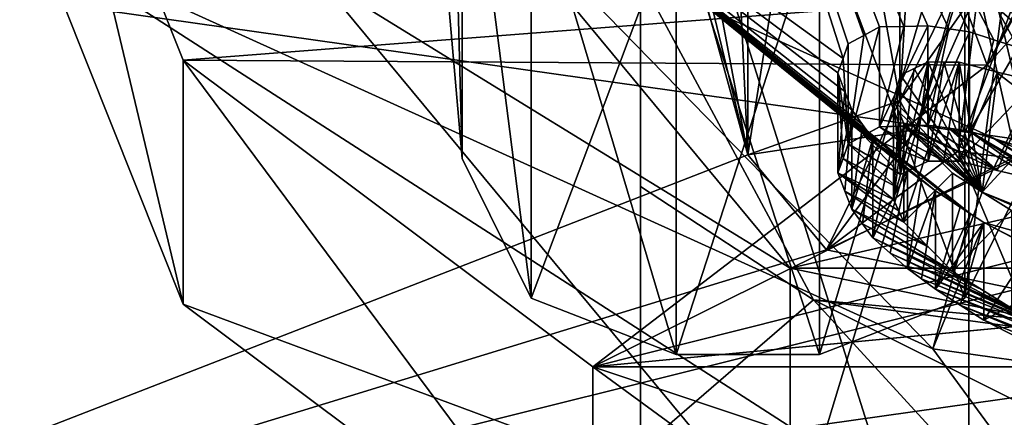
# Model space of a CAD drawing. Header units: millimetres. Extents: x -122 to 122, y -98 to 94.
# Tile 304 of 533: x 52 to 61, y -54 to -50. Entities that reach past the tile are written whole.
import ezdxf

# ---------------------------------------------------------------- set-up
doc = ezdxf.new("R2010")
doc.units = ezdxf.units.MM
doc.header["$LTSCALE"] = 26.699852
for name, color, linetype in [('1', 7, 'CONTINUOUS'), ('1748', 7, 'CONTINUOUS'), ('1751', 7, 'CONTINUOUS'), ('1786', 7, 'CONTINUOUS'), ('1787', 7, 'CONTINUOUS'), ('1800', 7, 'CONTINUOUS'), ('1801', 7, 'CONTINUOUS'), ('1824', 7, 'CONTINUOUS'), ('1825', 7, 'CONTINUOUS'), ('1937', 7, 'CONTINUOUS'), ('1938', 7, 'CONTINUOUS'), ('1939', 7, 'CONTINUOUS'), ('1940', 7, 'CONTINUOUS'), ('2', 7, 'CONTINUOUS'), ('3', 7, 'CONTINUOUS'), ('37', 7, 'CONTINUOUS'), ('43', 7, 'CONTINUOUS'), ('44', 7, 'CONTINUOUS'), ('5233', 7, 'CONTINUOUS'), ('5235', 7, 'CONTINUOUS'), ('5237', 7, 'CONTINUOUS'), ('5238', 7, 'CONTINUOUS'), ('5255', 7, 'CONTINUOUS'), ('54', 7, 'CONTINUOUS'), ('5419', 7, 'CONTINUOUS'), ('5420', 7, 'CONTINUOUS'), ('5421', 7, 'CONTINUOUS'), ('5422', 7, 'CONTINUOUS'), ('5423', 7, 'CONTINUOUS'), ('5424', 7, 'CONTINUOUS'), ('5425', 7, 'CONTINUOUS'), ('5426', 7, 'CONTINUOUS'), ('5427', 7, 'CONTINUOUS'), ('5428', 7, 'CONTINUOUS'), ('5429', 7, 'CONTINUOUS'), ('5433', 7, 'CONTINUOUS'), ('5434', 7, 'CONTINUOUS'), ('5435', 7, 'CONTINUOUS'), ('5436', 7, 'CONTINUOUS'), ('5437', 7, 'CONTINUOUS'), ('5438', 7, 'CONTINUOUS'), ('5439', 7, 'CONTINUOUS'), ('5451', 7, 'CONTINUOUS'), ('6', 7, 'CONTINUOUS')]:
    doc.layers.add(name, color=color, linetype=linetype)

msp = doc.modelspace()

# ---------------------------------------------------------------- linework, layer by layer
at = {"layer": '1', "color": 7, "linetype": 'Continuous', "true_color": 0xf5f5f5}
for points in [[(59.3935, -52.4456, -66.8384), (55, -47.1423, -57.6529), (65.5004, -51.0395, -64.403), (59.3935, -52.4456, -66.8384)], [(55, -47.1423, -57.6529), (61, -47.1423, -57.6529), (65.5004, -51.0395, -64.403), (55, -47.1423, -57.6529)], [(80.6065, -52.4456, -66.8384), (59.3935, -52.4456, -66.8384), (65.5004, -51.0395, -64.403), (80.6065, -52.4456, -66.8384)], [(70, -54.6423, -70.6432), (59.3935, -52.4456, -66.8384), (80.6065, -52.4456, -66.8384), (70, -54.6423, -70.6432)]]:
    msp.add_3dface(points, dxfattribs=at)
at = {"layer": '1748', "color": 250, "linetype": 'Continuous', "true_color": 0x323232}
for points in [[(39.3994, -35.9807, 38.3204), (54.7642, -35.9807, 38.3204), (45.5, -56.6423, 74.1073), (39.3994, -35.9807, 38.3204)], [(54.7642, -35.9807, 38.3204), (55.3921, -36.449, 39.1316), (45.5, -56.6423, 74.1073), (54.7642, -35.9807, 38.3204)], [(55.3921, -36.449, 39.1316), (56.2539, -36.8145, 39.7646), (45.5, -56.6423, 74.1073), (55.3921, -36.449, 39.1316)], [(56.2539, -36.8145, 39.7646), (58.3327, -37.1157, 40.2863), (45.5, -56.6423, 74.1073), (56.2539, -36.8145, 39.7646)], [(58.3327, -37.1157, 40.2863), (59, -42.8923, 50.2917), (45.5, -56.6423, 74.1073), (58.3327, -37.1157, 40.2863)], [(59, -42.8923, 50.2917), (59, -51.3923, 65.0141), (45.5, -56.6423, 74.1073), (59, -42.8923, 50.2917)], [(59, -51.3923, 65.0141), (59.7323, -52.2761, 66.5449), (45.5, -56.6423, 74.1073), (59, -51.3923, 65.0141)], [(59.7323, -52.2761, 66.5449), (61.5, -52.6423, 67.1791), (45.5, -56.6423, 74.1073), (59.7323, -52.2761, 66.5449)], [(61.5, -52.6423, 67.1791), (78.5, -52.6423, 67.1791), (45.5, -56.6423, 74.1073), (61.5, -52.6423, 67.1791)], [(45.5, -56.6423, 74.1073), (78.5, -52.6423, 67.1791), (94.5, -56.6423, 74.1073), (45.5, -56.6423, 74.1073)]]:
    msp.add_3dface(points, dxfattribs=at)
at = {"layer": '1751', "color": 250, "linetype": 'Continuous', "true_color": 0x323232}
for points in [[(94.5, -55.9103, 76.8394), (94.5, -48.9821, 80.8394), (45.5, -48.9821, 80.8394), (94.5, -55.9103, 76.8394)], [(45.5, -55.9103, 76.8394), (94.5, -55.9103, 76.8394), (45.5, -48.9821, 80.8394), (45.5, -55.9103, 76.8394)]]:
    msp.add_3dface(points, dxfattribs=at)
at = {"layer": '1786', "color": 250, "linetype": 'Continuous', "true_color": 0x323232}
for points in [[(61, -49.6603, 66.0141), (61.1464, -49.837, 66.3203), (60.4142, -50.885, 65.307), (61, -49.6603, 66.0141)], [(60.4142, -50.885, 65.307), (61.1464, -49.837, 66.3203), (60.5597, -51.1564, 65.7771), (60.4142, -50.885, 65.307)], [(61.1464, -49.837, 66.3203), (60.9571, -51.3552, 66.1213), (60.5597, -51.1564, 65.7771), (61.1464, -49.837, 66.3203)], [(61.1464, -49.837, 66.3203), (61.5, -49.9103, 66.4471), (60.9571, -51.3552, 66.1213), (61.1464, -49.837, 66.3203)], [(61.5, -49.9103, 66.4471), (61.5, -51.4279, 66.2473), (60.9571, -51.3552, 66.1213), (61.5, -49.9103, 66.4471)], [(59, -51.3923, 65.0141), (60.4142, -50.885, 65.307), (60.5597, -51.1564, 65.7771), (59, -51.3923, 65.0141)], [(59.7323, -52.2761, 66.5449), (59, -51.3923, 65.0141), (60.5597, -51.1564, 65.7771), (59.7323, -52.2761, 66.5449)], [(60.9571, -51.3552, 66.1213), (59.7323, -52.2761, 66.5449), (60.5597, -51.1564, 65.7771), (60.9571, -51.3552, 66.1213)], [(61.5, -51.4279, 66.2473), (59.7323, -52.2761, 66.5449), (60.9571, -51.3552, 66.1213), (61.5, -51.4279, 66.2473)], [(61.5, -52.6423, 67.1791), (59.7323, -52.2761, 66.5449), (61.5, -51.4279, 66.2473), (61.5, -52.6423, 67.1791)]]:
    msp.add_3dface(points, dxfattribs=at)
at = {"layer": '1787', "color": 250, "linetype": 'Continuous', "true_color": 0x323232}
for points in [[(61, -41.1603, 51.2917), (61, -49.6603, 66.0141), (60.4142, -50.885, 65.307), (61, -41.1603, 51.2917)], [(60.4142, -42.385, 50.5845), (61, -41.1603, 51.2917), (60.4142, -50.885, 65.307), (60.4142, -42.385, 50.5845)], [(59, -51.3923, 65.0141), (59, -42.8923, 50.2917), (60.4142, -42.385, 50.5845), (59, -51.3923, 65.0141)], [(59, -51.3923, 65.0141), (60.4142, -42.385, 50.5845), (60.4142, -50.885, 65.307), (59, -51.3923, 65.0141)]]:
    msp.add_3dface(points, dxfattribs=at)
at = {"layer": '1800', "color": 250, "linetype": 'Continuous', "true_color": 0x323232}
for points in [[(39.3994, -35.9807, -38.3204), (45.5, -56.6423, -74.1073), (54.7642, -35.9807, -38.3204), (39.3994, -35.9807, -38.3204)], [(45.5, -56.6423, -74.1073), (59, -51.3923, -65.0141), (54.7642, -35.9807, -38.3204), (45.5, -56.6423, -74.1073)], [(54.7642, -35.9807, -38.3204), (59, -51.3923, -65.0141), (55.3921, -36.449, -39.1316), (54.7642, -35.9807, -38.3204)], [(55.3921, -36.449, -39.1316), (59, -51.3923, -65.0141), (56.2539, -36.8145, -39.7646), (55.3921, -36.449, -39.1316)], [(56.2539, -36.8145, -39.7646), (59, -51.3923, -65.0141), (58.3327, -37.1157, -40.2863), (56.2539, -36.8145, -39.7646)], [(59, -51.3923, -65.0141), (59, -42.8923, -50.2917), (58.3327, -37.1157, -40.2863), (59, -51.3923, -65.0141)], [(59.7323, -52.2761, -66.5449), (59, -51.3923, -65.0141), (45.5, -56.6423, -74.1073), (59.7323, -52.2761, -66.5449)], [(61.5, -52.6423, -67.1791), (59.7323, -52.2761, -66.5449), (45.5, -56.6423, -74.1073), (61.5, -52.6423, -67.1791)], [(94.5, -56.6423, -74.1073), (61.5, -52.6423, -67.1791), (45.5, -56.6423, -74.1073), (94.5, -56.6423, -74.1073)]]:
    msp.add_3dface(points, dxfattribs=at)
at = {"layer": '1801', "color": 250, "linetype": 'Continuous', "true_color": 0x323232}
for points in [[(94.5, -48.9821, -80.8394), (94.5, -55.9103, -76.8394), (45.5, -55.9103, -76.8394), (94.5, -48.9821, -80.8394)], [(94.5, -48.9821, -80.8394), (45.5, -55.9103, -76.8394), (45.5, -48.9821, -80.8394), (94.5, -48.9821, -80.8394)]]:
    msp.add_3dface(points, dxfattribs=at)
at = {"layer": '1824', "color": 250, "linetype": 'Continuous', "true_color": 0x323232}
for points in [[(61, -49.6603, -66.0141), (60.4142, -50.885, -65.307), (60.5597, -51.1564, -65.7771), (61, -49.6603, -66.0141)], [(61.1464, -49.837, -66.3203), (61, -49.6603, -66.0141), (60.5597, -51.1564, -65.7771), (61.1464, -49.837, -66.3203)], [(61.1464, -49.837, -66.3203), (60.5597, -51.1564, -65.7771), (60.9571, -51.3552, -66.1213), (61.1464, -49.837, -66.3203)], [(61.1464, -49.837, -66.3203), (60.9571, -51.3552, -66.1213), (61.5, -51.4279, -66.2473), (61.1464, -49.837, -66.3203)], [(61.5, -49.9103, -66.4471), (61.1464, -49.837, -66.3203), (61.5, -51.4279, -66.2473), (61.5, -49.9103, -66.4471)], [(59, -51.3923, -65.0141), (59.7323, -52.2761, -66.5449), (60.4142, -50.885, -65.307), (59, -51.3923, -65.0141)], [(60.4142, -50.885, -65.307), (59.7323, -52.2761, -66.5449), (60.5597, -51.1564, -65.7771), (60.4142, -50.885, -65.307)], [(60.5597, -51.1564, -65.7771), (59.7323, -52.2761, -66.5449), (60.9571, -51.3552, -66.1213), (60.5597, -51.1564, -65.7771)], [(59.7323, -52.2761, -66.5449), (61.5, -52.6423, -67.1791), (60.9571, -51.3552, -66.1213), (59.7323, -52.2761, -66.5449)], [(60.9571, -51.3552, -66.1213), (61.5, -52.6423, -67.1791), (61.5, -51.4279, -66.2473), (60.9571, -51.3552, -66.1213)]]:
    msp.add_3dface(points, dxfattribs=at)
at = {"layer": '1825', "color": 250, "linetype": 'Continuous', "true_color": 0x323232}
for points in [[(60.4142, -42.385, -50.5845), (59, -42.8923, -50.2917), (60.4142, -50.885, -65.307), (60.4142, -42.385, -50.5845)], [(61, -49.6603, -66.0141), (60.4142, -42.385, -50.5845), (60.4142, -50.885, -65.307), (61, -49.6603, -66.0141)], [(59, -42.8923, -50.2917), (59, -51.3923, -65.0141), (60.4142, -50.885, -65.307), (59, -42.8923, -50.2917)]]:
    msp.add_3dface(points, dxfattribs=at)
at = {"layer": '1937', "color": 250, "linetype": 'Continuous', "true_color": 0x323232}
for points in [[(59.6673, -53.25), (59.6673, -49.1392, 20.5159), (58.3327, -53.25), (59.6673, -53.25)], [(58.3327, -53.25), (59.6673, -49.1392, 20.5159), (58.3327, -49.1392, 20.5159), (58.3327, -53.25)], [(59.6673, -49.1392, -20.5159), (59.6673, -53.25), (58.3327, -49.1392, -20.5159), (59.6673, -49.1392, -20.5159)], [(58.3327, -49.1392, -20.5159), (59.6673, -53.25), (58.3327, -53.25), (58.3327, -49.1392, -20.5159)]]:
    msp.add_3dface(points, dxfattribs=at)
at = {"layer": '1938', "color": 250, "linetype": 'Continuous', "true_color": 0x323232}
for points in [[(56.3403, -47.7023, -19.2081), (56.3403, -51.4243), (56.2223, -46.9621, -17.3821), (56.3403, -47.7023, -19.2081)], [(56.2223, -46.9621, -17.3821), (56.3403, -51.4243), (56.2223, -50.0757), (56.2223, -46.9621, -17.3821)], [(56.3403, -51.4243), (56.3403, -47.7023, 19.2081), (56.2223, -50.0757), (56.3403, -51.4243)]]:
    msp.add_3dface(points, dxfattribs=at)
at = {"layer": '1939', "color": 250, "linetype": 'Continuous', "true_color": 0x323232}
for points in [[(56.3403, -47.7023, 19.2081), (56.3403, -51.4243), (56.9815, -52.7246, 0.0107), (56.3403, -47.7023, 19.2081)], [(56.9815, -48.7051, 20.1914), (56.3403, -47.7023, 19.2081), (56.9815, -52.7246, 0.0107), (56.9815, -48.7051, 20.1914)], [(56.3403, -51.4243), (56.3403, -47.7023, -19.2081), (56.9815, -52.7246, 0.0107), (56.3403, -51.4243)], [(56.9815, -52.7246, 0.0107), (56.3403, -47.7023, -19.2081), (56.9815, -48.7133, -20.1716), (56.9815, -52.7246, 0.0107)], [(58.3327, -49.1392, 20.5159), (56.9815, -48.7051, 20.1914), (56.9815, -52.7246, 0.0107), (58.3327, -49.1392, 20.5159)], [(58.3327, -49.1392, -20.5159), (58.3327, -53.25), (56.9815, -48.7133, -20.1716), (58.3327, -49.1392, -20.5159)], [(58.3327, -53.25), (56.9815, -52.7246, 0.0107), (56.9815, -48.7133, -20.1716), (58.3327, -53.25)], [(58.3327, -53.25), (58.3327, -49.1392, 20.5159), (56.9815, -52.7246, 0.0107), (58.3327, -53.25)]]:
    msp.add_3dface(points, dxfattribs=at)
at = {"layer": '1940', "color": 250, "linetype": 'Continuous', "true_color": 0x323232}
for points in [[(61.6597, -47.7023, -19.2081), (61.6597, -51.4243), (61.0185, -48.7109, -20.1773), (61.6597, -47.7023, -19.2081)], [(61.6597, -51.4243), (61.6597, -47.7023, 19.2081), (61.0185, -52.7246), (61.6597, -51.4243)], [(61.6597, -47.7023, 19.2081), (61.0185, -48.7109, 20.1773), (61.0185, -52.7246), (61.6597, -47.7023, 19.2081)], [(59.6673, -49.1392, 20.5159), (59.6673, -53.25), (61.0185, -48.7109, 20.1773), (59.6673, -49.1392, 20.5159)], [(61.0185, -48.7109, 20.1773), (59.6673, -53.25), (61.0185, -52.7246), (61.0185, -48.7109, 20.1773)], [(61.0185, -52.7246), (59.6673, -49.1392, -20.5159), (61.0185, -48.7109, -20.1773), (61.0185, -52.7246)], [(61.6597, -51.4243), (61.0185, -52.7246), (61.0185, -48.7109, -20.1773), (61.6597, -51.4243)], [(59.6673, -53.25), (59.6673, -49.1392, -20.5159), (61.0185, -52.7246), (59.6673, -53.25)]]:
    msp.add_3dface(points, dxfattribs=at)
at = {"layer": '2', "color": 7, "linetype": 'Continuous', "true_color": 0xf5f5f5}
for points in [[(55, -49.7404, -56.1529), (59.3935, -55.0436, -65.3384), (61, -49.7404, -56.1529), (55, -49.7404, -56.1529)], [(61, -49.7404, -56.1529), (59.3935, -55.0436, -65.3384), (65.5004, -53.6376, -62.903), (61, -49.7404, -56.1529)], [(59.3935, -55.0436, -65.3384), (80.6065, -55.0436, -65.3384), (74.4996, -53.6376, -62.903), (59.3935, -55.0436, -65.3384)], [(65.5004, -53.6376, -62.903), (59.3935, -55.0436, -65.3384), (74.4996, -53.6376, -62.903), (65.5004, -53.6376, -62.903)]]:
    msp.add_3dface(points, dxfattribs=at)
at = {"layer": '3', "color": 7, "linetype": 'Continuous', "true_color": 0xf5f5f5}
for points in [[(55, -47.1423, -57.6529), (59.3935, -52.4456, -66.8384), (55, -49.7404, -56.1529), (55, -47.1423, -57.6529)], [(55, -49.7404, -56.1529), (59.3935, -52.4456, -66.8384), (59.3935, -55.0436, -65.3384), (55, -49.7404, -56.1529)], [(59.3935, -52.4456, -66.8384), (70, -54.6423, -70.6432), (59.3935, -55.0436, -65.3384), (59.3935, -52.4456, -66.8384)]]:
    msp.add_3dface(points, dxfattribs=at)
at = {"layer": '37', "color": 7, "linetype": 'Continuous', "true_color": 0xf5f5f5}
for points in [[(61.75, -49.7404, -56.1529), (65.875, -53.3127, -62.3404), (58, -49.7404, -56.1529), (61.75, -49.7404, -56.1529)], [(58, -49.7404, -56.1529), (65.875, -53.3127, -62.3404), (59.6088, -52.7408, -61.3497), (58, -49.7404, -56.1529)], [(59.6088, -52.7408, -61.3497), (65.875, -53.3127, -62.3404), (76, -54.9365, -65.1529), (59.6088, -52.7408, -61.3497)], [(64, -54.9365, -65.1529), (59.6088, -52.7408, -61.3497), (76, -54.9365, -65.1529), (64, -54.9365, -65.1529)]]:
    msp.add_3dface(points, dxfattribs=at)
at = {"layer": '43', "color": 7, "linetype": 'Continuous', "true_color": 0xf5f5f5}
for points in [[(64, -56.2789, -40.3779), (64, -44.5442, -47.1529), (61.058, -45.6293, -48.4877), (64, -56.2789, -40.3779)], [(61.058, -45.6293, -48.4877), (58, -47.2045, -49.617), (61.0579, -56.8924, -41.9851), (61.058, -45.6293, -48.4877)], [(64, -56.2789, -40.3779), (61.058, -45.6293, -48.4877), (61.0579, -56.8924, -41.9851), (64, -56.2789, -40.3779)], [(61.0579, -56.8924, -41.9851), (58, -47.2045, -49.617), (58, -57.0827, -43.9138), (61.0579, -56.8924, -41.9851)]]:
    msp.add_3dface(points, dxfattribs=at)
at = {"layer": '44', "color": 7, "linetype": 'Continuous', "true_color": 0xf5f5f5}
for points in [[(58, -57.0827, -43.9138), (58, -47.2045, -49.617), (58, -48.2703, -53.0558), (58, -57.0827, -43.9138)], [(58, -48.2703, -53.0558), (58, -49.7404, -56.1529), (58, -59.5278, -46.5561), (58, -48.2703, -53.0558)], [(58, -57.0827, -43.9138), (58, -48.2703, -53.0558), (58, -59.5278, -46.5561), (58, -57.0827, -43.9138)], [(58, -49.7404, -56.1529), (58, -61.475, -49.3779), (58, -59.5278, -46.5561), (58, -49.7404, -56.1529)], [(58, -61.475, -49.3779), (58, -49.7404, -56.1529), (58, -51.6871, -58.974), (58, -61.475, -49.3779)], [(58, -62.9449, -52.4746), (58, -61.475, -49.3779), (58, -51.6871, -58.974), (58, -62.9449, -52.4746)], [(58, -54.1327, -61.617), (58, -62.9449, -52.4746), (58, -51.6871, -58.974), (58, -54.1327, -61.617)]]:
    msp.add_3dface(points, dxfattribs=at)
at = {"layer": '5233', "color": 7, "linetype": 'Continuous', "true_color": 0xf5f5f5}
for points in [[(52.4, -47.1423, 57.6529), (53.7397, -50.5095, 63.485), (61, -49.9423, 62.5026), (52.4, -47.1423, 57.6529)], [(61, -49.9423, 62.5026), (53.7397, -50.5095, 63.485), (61.2277, -50.554, 63.562), (61, -49.9423, 62.5026)], [(53.7397, -50.5095, 63.485), (57.5559, -53.3652, 68.4313), (61.2277, -50.554, 63.562), (53.7397, -50.5095, 63.485)], [(61.2277, -50.554, 63.562), (57.5559, -53.3652, 68.4313), (62.0076, -51.1502, 64.5948), (61.2277, -50.554, 63.562)], [(62.0076, -51.1502, 64.5948), (57.5559, -53.3652, 68.4313), (64.4, -51.6423, 65.4471), (62.0076, -51.1502, 64.5948)], [(57.5559, -53.3652, 68.4313), (82.4441, -53.3652, 68.4313), (76.8233, -51.5284, 65.2499), (57.5559, -53.3652, 68.4313)], [(75.6, -51.6423, 65.4471), (57.5559, -53.3652, 68.4313), (76.8233, -51.5284, 65.2499), (75.6, -51.6423, 65.4471)], [(57.5559, -53.3652, 68.4313), (75.6, -51.6423, 65.4471), (64.4, -51.6423, 65.4471), (57.5559, -53.3652, 68.4313)], [(63.2638, -55.2722, 71.7343), (82.4441, -53.3652, 68.4313), (57.5559, -53.3652, 68.4313), (63.2638, -55.2722, 71.7343)]]:
    msp.add_3dface(points, dxfattribs=at)
at = {"layer": '5235', "color": 7, "linetype": 'Continuous', "true_color": 0xf5f5f5}
for points in [[(53.7397, -46.048, 50.5075), (57.5549, -43.1931, 45.5626), (59.8864, -50.4923, 50.7378), (53.7397, -46.048, 50.5075)], [(57.5549, -43.1931, 45.5626), (62.2106, -50.6782, 49.7923), (62.0959, -50.6285, 49.7831), (57.5549, -43.1931, 45.5626)], [(62.2106, -50.6782, 49.7923), (57.5549, -43.1931, 45.5626), (63.7264, -49.5245, 47.9742), (62.2106, -50.6782, 49.7923)], [(59.8864, -50.4923, 50.7378), (57.5549, -43.1931, 45.5626), (59.9344, -50.3568, 50.5442), (59.8864, -50.4923, 50.7378)], [(59.9344, -50.3568, 50.5442), (57.5549, -43.1931, 45.5626), (60.0793, -50.2789, 50.3681), (59.9344, -50.3568, 50.5442)], [(60.0793, -50.2789, 50.3681), (57.5549, -43.1931, 45.5626), (60.2244, -50.1989, 50.1927), (60.0793, -50.2789, 50.3681)], [(60.2244, -50.1989, 50.1927), (57.5549, -43.1931, 45.5626), (60.4506, -50.1944, 50.0655), (60.2244, -50.1989, 50.1927)], [(60.4506, -50.1944, 50.0655), (57.5549, -43.1931, 45.5626), (60.6761, -50.1878, 49.9399), (60.4506, -50.1944, 50.0655)], [(60.6761, -50.1878, 49.9399), (57.5549, -43.1931, 45.5626), (60.8693, -50.2171, 49.8757), (60.6761, -50.1878, 49.9399)], [(60.8693, -50.2171, 49.8757), (57.5549, -43.1931, 45.5626), (61.0635, -50.2452, 49.8119), (60.8693, -50.2171, 49.8757)], [(61.0635, -50.2452, 49.8119), (57.5549, -43.1931, 45.5626), (61.2891, -50.319, 49.7883), (61.0635, -50.2452, 49.8119)], [(61.2891, -50.319, 49.7883), (57.5549, -43.1931, 45.5626), (61.5156, -50.3911, 49.7656), (61.2891, -50.319, 49.7883)], [(61.5156, -50.3911, 49.7656), (57.5549, -43.1931, 45.5626), (61.6768, -50.4536, 49.7642), (61.5156, -50.3911, 49.7656)], [(61.6768, -50.4536, 49.7642), (57.5549, -43.1931, 45.5626), (61.8386, -50.5154, 49.7634), (61.6768, -50.4536, 49.7642)], [(61.8386, -50.5154, 49.7634), (57.5549, -43.1931, 45.5626), (62.0959, -50.6285, 49.7831), (61.8386, -50.5154, 49.7634)], [(52.4, -49.4156, 56.3404), (53.7397, -46.048, 50.5075), (60.7227, -53.198, 54.1566), (52.4, -49.4156, 56.3404)], [(53.7397, -46.048, 50.5075), (61.0718, -51.9406, 51.9778), (60.7227, -53.198, 54.1566), (53.7397, -46.048, 50.5075)], [(61.0718, -51.9406, 51.9778), (53.7397, -46.048, 50.5075), (60.9756, -51.8779, 51.9428), (61.0718, -51.9406, 51.9778)], [(60.9756, -51.8779, 51.9428), (53.7397, -46.048, 50.5075), (60.7447, -51.7256, 51.8597), (60.9756, -51.8779, 51.9428)], [(60.7447, -51.7256, 51.8597), (53.7397, -46.048, 50.5075), (60.6151, -51.6282, 51.7987), (60.7447, -51.7256, 51.8597)], [(60.6151, -51.6282, 51.7987), (53.7397, -46.048, 50.5075), (60.486, -51.5302, 51.7385), (60.6151, -51.6282, 51.7987)], [(60.486, -51.5302, 51.7385), (53.7397, -46.048, 50.5075), (60.3239, -51.3866, 51.6376), (60.486, -51.5302, 51.7385)], [(60.3239, -51.3866, 51.6376), (53.7397, -46.048, 50.5075), (60.1626, -51.2419, 51.5382), (60.3239, -51.3866, 51.6376)], [(60.1626, -51.2419, 51.5382), (53.7397, -46.048, 50.5075), (60.0653, -51.1069, 51.4167), (60.1626, -51.2419, 51.5382)], [(60.0653, -51.1069, 51.4167), (53.7397, -46.048, 50.5075), (59.9683, -50.9709, 51.2963), (60.0653, -51.1069, 51.4167)], [(59.9683, -50.9709, 51.2963), (53.7397, -46.048, 50.5075), (59.9032, -50.7993, 51.1136), (59.9683, -50.9709, 51.2963)], [(59.9032, -50.7993, 51.1136), (53.7397, -46.048, 50.5075), (59.8383, -50.6261, 50.9326), (59.9032, -50.7993, 51.1136)], [(59.8383, -50.6261, 50.9326), (53.7397, -46.048, 50.5075), (59.8864, -50.4923, 50.7378), (59.8383, -50.6261, 50.9326)], [(61.0718, -51.9406, 51.9778), (61.1972, -52.0216, 52.0239), (60.7227, -53.198, 54.1566), (61.0718, -51.9406, 51.9778)], [(61.1972, -52.0216, 52.0239), (70, -54.5035, 53.4029), (60.7227, -53.198, 54.1566), (61.1972, -52.0216, 52.0239)], [(62.0697, -52.472, 52.2192), (70, -54.5035, 53.4029), (61.1972, -52.0216, 52.0239), (62.0697, -52.472, 52.2192)], [(61.6416, -52.2549, 52.1212), (62.0697, -52.472, 52.2192), (61.1972, -52.0216, 52.0239), (61.6416, -52.2549, 52.1212)]]:
    msp.add_3dface(points, dxfattribs=at)
at = {"layer": '5237', "color": 7, "linetype": 'Continuous', "true_color": 0xf5f5f5}
for points in [[(53.7397, -50.5095, 63.485), (52.4, -47.1423, 57.6529), (53.7397, -52.7832, 62.1733), (53.7397, -50.5095, 63.485)], [(52.4, -47.1423, 57.6529), (52.4, -49.4156, 56.3404), (53.7397, -52.7832, 62.1733), (52.4, -47.1423, 57.6529)], [(57.5559, -53.3652, 68.4313), (53.7397, -50.5095, 63.485), (57.5549, -55.6381, 67.1181), (57.5559, -53.3652, 68.4313)], [(57.5549, -55.6381, 67.1181), (53.7397, -50.5095, 63.485), (53.7397, -52.7832, 62.1733), (57.5549, -55.6381, 67.1181)], [(63.2648, -57.5457, 70.4222), (57.5559, -53.3652, 68.4313), (57.5549, -55.6381, 67.1181), (63.2648, -57.5457, 70.4222)], [(63.2638, -55.2722, 71.7343), (57.5559, -53.3652, 68.4313), (63.2648, -57.5457, 70.4222), (63.2638, -55.2722, 71.7343)]]:
    msp.add_3dface(points, dxfattribs=at)
at = {"layer": '5238', "color": 7, "linetype": 'Continuous', "true_color": 0xf5f5f5}
for points in [[(52.4, -49.4156, 56.3404), (60.7227, -53.198, 54.1566), (62.9127, -56.1913, 59.3412), (52.4, -49.4156, 56.3404)], [(53.7397, -52.7832, 62.1733), (52.4, -49.4156, 56.3404), (62.9127, -56.1913, 59.3412), (53.7397, -52.7832, 62.1733)], [(60.4191, -50.6486, 50.6287), (60.548, -50.5877, 50.4837), (61.1798, -51.7372, 51.6345), (60.4191, -50.6486, 50.6287)], [(60.548, -50.5877, 50.4837), (60.677, -50.5253, 50.3394), (61.1798, -51.7372, 51.6345), (60.548, -50.5877, 50.4837)], [(60.677, -50.5253, 50.3394), (60.8223, -50.527, 50.2657), (61.1798, -51.7372, 51.6345), (60.677, -50.5253, 50.3394)], [(60.8223, -50.527, 50.2657), (60.9674, -50.5278, 50.1926), (61.1798, -51.7372, 51.6345), (60.8223, -50.527, 50.2657)], [(60.9674, -50.5278, 50.1926), (61.3222, -50.6196, 50.1269), (61.1798, -51.7372, 51.6345), (60.9674, -50.5278, 50.1926)], [(60.3872, -50.7656, 50.7919), (60.4191, -50.6486, 50.6287), (61.1798, -51.7372, 51.6345), (60.3872, -50.7656, 50.7919)], [(61.3222, -50.6196, 50.1269), (61.6777, -50.7072, 50.0637), (61.1798, -51.7372, 51.6345), (61.3222, -50.6196, 50.1269)], [(60.3552, -50.8813, 50.956), (60.3872, -50.7656, 50.7919), (61.1798, -51.7372, 51.6345), (60.3552, -50.8813, 50.956)], [(61.1798, -51.7372, 51.6345), (61.6777, -50.7072, 50.0637), (61.9958, -50.8526, 50.0944), (61.1798, -51.7372, 51.6345)], [(60.4038, -50.9897, 51.0672), (60.3552, -50.8813, 50.956), (61.1798, -51.7372, 51.6345), (60.4038, -50.9897, 51.0672)], [(61.1798, -51.7372, 51.6345), (61.9958, -50.8526, 50.0944), (63.4578, -52.6492, 51.8514), (61.1798, -51.7372, 51.6345)], [(60.4526, -51.0974, 51.179), (60.4038, -50.9897, 51.0672), (61.1798, -51.7372, 51.6345), (60.4526, -51.0974, 51.179)], [(60.6782, -51.3308, 51.3593), (60.4526, -51.0974, 51.179), (61.1798, -51.7372, 51.6345), (60.6782, -51.3308, 51.3593)], [(60.9055, -51.5615, 51.5434), (60.6782, -51.3308, 51.3593), (61.1798, -51.7372, 51.6345), (60.9055, -51.5615, 51.5434)], [(61.455, -51.9099, 51.728), (61.1798, -51.7372, 51.6345), (63.109, -52.5839, 51.9014), (61.455, -51.9099, 51.728)], [(63.109, -52.5839, 51.9014), (61.1798, -51.7372, 51.6345), (63.4578, -52.6492, 51.8514), (63.109, -52.5839, 51.9014)], [(57.5549, -55.6381, 67.1181), (53.7397, -52.7832, 62.1733), (62.9127, -56.1913, 59.3412), (57.5549, -55.6381, 67.1181)], [(60.7227, -53.198, 54.1566), (70, -54.5035, 53.4029), (62.9127, -56.1913, 59.3412), (60.7227, -53.198, 54.1566)]]:
    msp.add_3dface(points, dxfattribs=at)
at = {"layer": '5255', "color": 7, "linetype": 'Continuous', "true_color": 0xf5f5f5}
for points in [[(62, -49.0763, 63.0026), (61.2277, -50.554, 63.562), (62.1608, -49.5081, 63.7505), (62, -49.0763, 63.0026)], [(61.2277, -50.554, 63.562), (62, -49.0763, 63.0026), (61.7071, -49.6887, 62.6491), (61.2277, -50.554, 63.562)], [(61.2277, -50.554, 63.562), (62.0076, -51.1502, 64.5948), (62.1608, -49.5081, 63.7505), (61.2277, -50.554, 63.562)], [(61, -49.9423, 62.5026), (61.2277, -50.554, 63.562), (61.7071, -49.6887, 62.6491), (61, -49.9423, 62.5026)]]:
    msp.add_3dface(points, dxfattribs=at)
at = {"layer": '54', "color": 7, "linetype": 'Continuous', "true_color": 0xf5f5f5}
for points in [[(58, -49.7404, -56.1529), (59.6088, -52.7408, -61.3497), (58, -51.6871, -58.974), (58, -49.7404, -56.1529)], [(59.6088, -52.7408, -61.3497), (58, -54.1327, -61.617), (58, -51.6871, -58.974), (59.6088, -52.7408, -61.3497)], [(59.6088, -52.7408, -61.3497), (61.0572, -54.3229, -63.5452), (58, -54.1327, -61.617), (59.6088, -52.7408, -61.3497)], [(59.6088, -52.7408, -61.3497), (64, -54.9365, -65.1529), (61.0572, -54.3229, -63.5452), (59.6088, -52.7408, -61.3497)]]:
    msp.add_3dface(points, dxfattribs=at)
at = {"layer": '5419', "color": 7, "linetype": 'Continuous', "true_color": 0xf5f5f5}
for points in [[(61.6416, -52.2549, 52.1212), (61.1972, -52.0216, 52.0239), (61.1972, -52.9315, 51.4986), (61.6416, -52.2549, 52.1212)], [(62.0697, -52.472, 52.2192), (61.6416, -52.2549, 52.1212), (61.1972, -52.9315, 51.4986), (62.0697, -52.472, 52.2192)], [(62.0697, -52.472, 52.2192), (61.1972, -52.9315, 51.4986), (61.6417, -53.16, 51.5987), (62.0697, -52.472, 52.2192)]]:
    msp.add_3dface(points, dxfattribs=at)
at = {"layer": '5420', "color": 7, "linetype": 'Continuous', "true_color": 0xf5f5f5}
for points in [[(60.9756, -51.8779, 51.9428), (60.7447, -51.7256, 51.8597), (60.7447, -52.641, 51.3312), (60.9756, -51.8779, 51.9428)], [(61.0718, -51.9406, 51.9778), (60.9756, -51.8779, 51.9428), (60.7447, -52.641, 51.3312), (61.0718, -51.9406, 51.9778)], [(61.1972, -52.0216, 52.0239), (61.0718, -51.9406, 51.9778), (60.7447, -52.641, 51.3312), (61.1972, -52.0216, 52.0239)], [(61.1972, -52.0216, 52.0239), (60.7447, -52.641, 51.3312), (60.9756, -52.7904, 51.416), (61.1972, -52.0216, 52.0239)], [(61.1972, -52.9315, 51.4986), (61.1972, -52.0216, 52.0239), (60.9756, -52.7904, 51.416), (61.1972, -52.9315, 51.4986)]]:
    msp.add_3dface(points, dxfattribs=at)
at = {"layer": '5421', "color": 7, "linetype": 'Continuous', "true_color": 0xf5f5f5}
for points in [[(60.6151, -51.6282, 51.7987), (60.486, -51.5302, 51.7385), (60.486, -52.449, 51.208), (60.6151, -51.6282, 51.7987)], [(60.7447, -51.7256, 51.8597), (60.6151, -51.6282, 51.7987), (60.486, -52.449, 51.208), (60.7447, -51.7256, 51.8597)], [(60.7447, -51.7256, 51.8597), (60.486, -52.449, 51.208), (60.6151, -52.5453, 51.2692), (60.7447, -51.7256, 51.8597)], [(60.7447, -52.641, 51.3312), (60.7447, -51.7256, 51.8597), (60.6151, -52.5453, 51.2692), (60.7447, -52.641, 51.3312)]]:
    msp.add_3dface(points, dxfattribs=at)
at = {"layer": '5422', "color": 7, "linetype": 'Continuous', "true_color": 0xf5f5f5}
for points in [[(60.3239, -51.3866, 51.6376), (60.1626, -51.2419, 51.5382), (60.1626, -52.1655, 51.0049), (60.3239, -51.3866, 51.6376)], [(60.486, -51.5302, 51.7385), (60.3239, -51.3866, 51.6376), (60.1626, -52.1655, 51.0049), (60.486, -51.5302, 51.7385)], [(60.486, -51.5302, 51.7385), (60.1626, -52.1655, 51.0049), (60.3239, -52.3078, 51.1058), (60.486, -51.5302, 51.7385)], [(60.486, -52.449, 51.208), (60.486, -51.5302, 51.7385), (60.3239, -52.3078, 51.1058), (60.486, -52.449, 51.208)]]:
    msp.add_3dface(points, dxfattribs=at)
at = {"layer": '5423', "color": 7, "linetype": 'Continuous', "true_color": 0xf5f5f5}
for points in [[(60.0653, -51.1069, 51.4167), (59.9683, -50.9709, 51.2963), (59.9683, -51.8983, 50.7609), (60.0653, -51.1069, 51.4167)], [(60.1626, -51.2419, 51.5382), (60.0653, -51.1069, 51.4167), (59.9683, -51.8983, 50.7609), (60.1626, -51.2419, 51.5382)], [(60.1626, -51.2419, 51.5382), (59.9683, -51.8983, 50.7609), (60.0653, -52.0324, 50.8824), (60.1626, -51.2419, 51.5382)], [(60.1626, -52.1655, 51.0049), (60.1626, -51.2419, 51.5382), (60.0653, -52.0324, 50.8824), (60.1626, -52.1655, 51.0049)]]:
    msp.add_3dface(points, dxfattribs=at)
at = {"layer": '5424', "color": 7, "linetype": 'Continuous', "true_color": 0xf5f5f5}
for points in [[(59.9032, -50.7993, 51.1136), (59.8383, -50.6261, 50.9326), (59.8383, -51.5573, 50.395), (59.9032, -50.7993, 51.1136)], [(59.9683, -50.9709, 51.2963), (59.9032, -50.7993, 51.1136), (59.8383, -51.5573, 50.395), (59.9683, -50.9709, 51.2963)], [(59.9683, -50.9709, 51.2963), (59.8383, -51.5573, 50.395), (59.9032, -51.7286, 50.5771), (59.9683, -50.9709, 51.2963)], [(59.9683, -51.8983, 50.7609), (59.9683, -50.9709, 51.2963), (59.9032, -51.7286, 50.5771), (59.9683, -51.8983, 50.7609)]]:
    msp.add_3dface(points, dxfattribs=at)
at = {"layer": '5425', "color": 7, "linetype": 'Continuous', "true_color": 0xf5f5f5}
for points in [[(59.8864, -50.4923, 50.7378), (59.9344, -50.3568, 50.5442), (59.9344, -51.2893, 50.0058), (59.8864, -50.4923, 50.7378)], [(59.8383, -50.6261, 50.9326), (59.8864, -50.4923, 50.7378), (59.9344, -51.2893, 50.0058), (59.8383, -50.6261, 50.9326)], [(59.8383, -51.5573, 50.395), (59.8383, -50.6261, 50.9326), (59.8864, -51.4241, 50.1998), (59.8383, -51.5573, 50.395)], [(59.8383, -50.6261, 50.9326), (59.9344, -51.2893, 50.0058), (59.8864, -51.4241, 50.1998), (59.8383, -50.6261, 50.9326)]]:
    msp.add_3dface(points, dxfattribs=at)
at = {"layer": '5426', "color": 7, "linetype": 'Continuous', "true_color": 0xf5f5f5}
for points in [[(60.0793, -50.2789, 50.3681), (60.2244, -50.1989, 50.1927), (59.9344, -51.2893, 50.0058), (60.0793, -50.2789, 50.3681)], [(59.9344, -51.2893, 50.0058), (60.2244, -50.1989, 50.1927), (60.2244, -51.1301, 49.6551), (59.9344, -51.2893, 50.0058)], [(59.9344, -50.3568, 50.5442), (60.0793, -50.2789, 50.3681), (59.9344, -51.2893, 50.0058), (59.9344, -50.3568, 50.5442)], [(59.9344, -51.2893, 50.0058), (60.2244, -51.1301, 49.6551), (60.0793, -51.2107, 49.8301), (59.9344, -51.2893, 50.0058)]]:
    msp.add_3dface(points, dxfattribs=at)
at = {"layer": '5427', "color": 7, "linetype": 'Continuous', "true_color": 0xf5f5f5}
for points in [[(60.4506, -50.1944, 50.0655), (60.6761, -50.1878, 49.9399), (60.2244, -51.1301, 49.6551), (60.4506, -50.1944, 50.0655)], [(60.2244, -51.1301, 49.6551), (60.6761, -50.1878, 49.9399), (60.6761, -51.1152, 49.4045), (60.2244, -51.1301, 49.6551)], [(60.2244, -50.1989, 50.1927), (60.4506, -50.1944, 50.0655), (60.2244, -51.1301, 49.6551), (60.2244, -50.1989, 50.1927)], [(60.2244, -51.1301, 49.6551), (60.6761, -51.1152, 49.4045), (60.4506, -51.1237, 49.529), (60.2244, -51.1301, 49.6551)]]:
    msp.add_3dface(points, dxfattribs=at)
at = {"layer": '5428', "color": 7, "linetype": 'Continuous', "true_color": 0xf5f5f5}
for points in [[(60.6761, -50.1878, 49.9399), (60.8693, -50.2171, 49.8757), (60.6761, -51.1152, 49.4045), (60.6761, -50.1878, 49.9399)], [(60.8693, -50.2171, 49.8757), (61.0635, -50.2452, 49.8119), (60.6761, -51.1152, 49.4045), (60.8693, -50.2171, 49.8757)], [(60.6761, -51.1152, 49.4045), (61.0635, -50.2452, 49.8119), (61.0635, -51.1689, 49.2786), (60.6761, -51.1152, 49.4045)], [(60.6761, -51.1152, 49.4045), (61.0635, -51.1689, 49.2786), (60.8693, -51.1426, 49.3413), (60.6761, -51.1152, 49.4045)]]:
    msp.add_3dface(points, dxfattribs=at)
at = {"layer": '5429', "color": 7, "linetype": 'Continuous', "true_color": 0xf5f5f5}
for points in [[(61.0635, -50.2452, 49.8119), (61.2891, -50.319, 49.7883), (61.0635, -51.1689, 49.2786), (61.0635, -50.2452, 49.8119)], [(61.2891, -50.319, 49.7883), (61.5156, -50.3911, 49.7656), (61.0635, -51.1689, 49.2786), (61.2891, -50.319, 49.7883)], [(61.0635, -51.1689, 49.2786), (61.5156, -50.3911, 49.7656), (61.5156, -51.31, 49.2351), (61.0635, -51.1689, 49.2786)], [(61.0635, -51.1689, 49.2786), (61.5156, -51.31, 49.2351), (61.2891, -51.2402, 49.2564), (61.0635, -51.1689, 49.2786)]]:
    msp.add_3dface(points, dxfattribs=at)
at = {"layer": '5433', "color": 7, "linetype": 'Continuous', "true_color": 0xf5f5f5}
for points in [[(61.3222, -50.6196, 50.1269), (60.9674, -50.5278, 50.1926), (60.9674, -51.4497, 49.6603), (61.3222, -50.6196, 50.1269)], [(61.6777, -50.7072, 50.0637), (61.3222, -50.6196, 50.1269), (60.9674, -51.4497, 49.6603), (61.6777, -50.7072, 50.0637)], [(61.6777, -50.7072, 50.0637), (60.9674, -51.4497, 49.6603), (61.3212, -51.5376, 49.5969), (61.6777, -50.7072, 50.0637)], [(61.6777, -51.622, 49.5355), (61.6777, -50.7072, 50.0637), (61.3212, -51.5376, 49.5969), (61.6777, -51.622, 49.5355)]]:
    msp.add_3dface(points, dxfattribs=at)
at = {"layer": '5434', "color": 7, "linetype": 'Continuous', "true_color": 0xf5f5f5}
for points in [[(60.8223, -50.527, 50.2657), (60.677, -50.5253, 50.3394), (60.677, -51.4497, 49.8058), (60.8223, -50.527, 50.2657)], [(60.9674, -50.5278, 50.1926), (60.8223, -50.527, 50.2657), (60.677, -51.4497, 49.8058), (60.9674, -50.5278, 50.1926)], [(60.9674, -50.5278, 50.1926), (60.677, -51.4497, 49.8058), (60.8223, -51.4501, 49.7327), (60.9674, -50.5278, 50.1926)], [(60.9674, -51.4497, 49.6603), (60.9674, -50.5278, 50.1926), (60.8223, -51.4501, 49.7327), (60.9674, -51.4497, 49.6603)]]:
    msp.add_3dface(points, dxfattribs=at)
at = {"layer": '5435', "color": 7, "linetype": 'Continuous', "true_color": 0xf5f5f5}
for points in [[(60.677, -50.5253, 50.3394), (60.548, -50.5877, 50.4837), (60.4191, -51.5742, 50.0943), (60.677, -50.5253, 50.3394)], [(60.677, -50.5253, 50.3394), (60.4191, -51.5742, 50.0943), (60.548, -51.5126, 49.9497), (60.677, -50.5253, 50.3394)], [(60.548, -50.5877, 50.4837), (60.4191, -50.6486, 50.6287), (60.4191, -51.5742, 50.0943), (60.548, -50.5877, 50.4837)], [(60.677, -51.4497, 49.8058), (60.677, -50.5253, 50.3394), (60.548, -51.5126, 49.9497), (60.677, -51.4497, 49.8058)]]:
    msp.add_3dface(points, dxfattribs=at)
at = {"layer": '5436', "color": 7, "linetype": 'Continuous', "true_color": 0xf5f5f5}
for points in [[(60.4191, -50.6486, 50.6287), (60.3872, -50.7656, 50.7919), (60.4191, -51.5742, 50.0943), (60.4191, -50.6486, 50.6287)], [(60.3872, -50.7656, 50.7919), (60.3552, -50.8813, 50.956), (60.4191, -51.5742, 50.0943), (60.3872, -50.7656, 50.7919)], [(60.4191, -51.5742, 50.0943), (60.3552, -50.8813, 50.956), (60.3552, -51.8056, 50.4223), (60.4191, -51.5742, 50.0943)], [(60.4191, -51.5742, 50.0943), (60.3552, -51.8056, 50.4223), (60.3872, -51.6905, 50.2579), (60.4191, -51.5742, 50.0943)]]:
    msp.add_3dface(points, dxfattribs=at)
at = {"layer": '5437', "color": 7, "linetype": 'Continuous', "true_color": 0xf5f5f5}
for points in [[(60.3552, -50.8813, 50.956), (60.4038, -50.9897, 51.0672), (60.3552, -51.8056, 50.4223), (60.3552, -50.8813, 50.956)], [(60.4038, -50.9897, 51.0672), (60.4526, -51.0974, 51.179), (60.3552, -51.8056, 50.4223), (60.4038, -50.9897, 51.0672)], [(60.3552, -51.8056, 50.4223), (60.4526, -51.0974, 51.179), (60.4526, -52.0192, 50.6468), (60.3552, -51.8056, 50.4223)], [(60.3552, -51.8056, 50.4223), (60.4526, -52.0192, 50.6468), (60.4038, -51.9128, 50.5342), (60.3552, -51.8056, 50.4223)]]:
    msp.add_3dface(points, dxfattribs=at)
at = {"layer": '5438', "color": 7, "linetype": 'Continuous', "true_color": 0xf5f5f5}
for points in [[(60.4526, -51.0974, 51.179), (60.6782, -51.3308, 51.3593), (60.4526, -52.0192, 50.6468), (60.4526, -51.0974, 51.179)], [(60.6782, -51.3308, 51.3593), (60.9055, -51.5615, 51.5434), (60.4526, -52.0192, 50.6468), (60.6782, -51.3308, 51.3593)], [(60.4526, -52.0192, 50.6468), (60.9055, -51.5615, 51.5434), (60.9055, -52.4763, 51.0152), (60.4526, -52.0192, 50.6468)], [(60.4526, -52.0192, 50.6468), (60.9055, -52.4763, 51.0152), (60.6783, -52.2491, 50.8292), (60.4526, -52.0192, 50.6468)]]:
    msp.add_3dface(points, dxfattribs=at)
at = {"layer": '5439', "color": 7, "linetype": 'Continuous', "true_color": 0xf5f5f5}
for points in [[(60.9055, -51.5615, 51.5434), (61.1798, -51.7372, 51.6345), (60.9055, -52.4763, 51.0152), (60.9055, -51.5615, 51.5434)], [(61.1798, -51.7372, 51.6345), (61.455, -51.9099, 51.728), (60.9055, -52.4763, 51.0152), (61.1798, -51.7372, 51.6345)], [(60.9055, -52.4763, 51.0152), (61.455, -51.9099, 51.728), (61.455, -52.8181, 51.2036), (60.9055, -52.4763, 51.0152)], [(60.9055, -52.4763, 51.0152), (61.455, -52.8181, 51.2036), (61.1799, -52.6487, 51.1083), (60.9055, -52.4763, 51.0152)]]:
    msp.add_3dface(points, dxfattribs=at)
at = {"layer": '5451', "color": 7, "linetype": 'Continuous', "true_color": 0xf5f5f5}
for points in [[(60.0793, -51.2107, 49.8301), (60.2244, -51.1301, 49.6551), (60.677, -51.4497, 49.8058), (60.0793, -51.2107, 49.8301)], [(60.2244, -51.1301, 49.6551), (60.4506, -51.1237, 49.529), (60.8223, -51.4501, 49.7327), (60.2244, -51.1301, 49.6551)], [(60.677, -51.4497, 49.8058), (60.2244, -51.1301, 49.6551), (60.8223, -51.4501, 49.7327), (60.677, -51.4497, 49.8058)], [(60.4506, -51.1237, 49.529), (60.6761, -51.1152, 49.4045), (61.3212, -51.5376, 49.5969), (60.4506, -51.1237, 49.529)], [(60.9674, -51.4497, 49.6603), (60.4506, -51.1237, 49.529), (61.3212, -51.5376, 49.5969), (60.9674, -51.4497, 49.6603)], [(60.4506, -51.1237, 49.529), (60.9674, -51.4497, 49.6603), (60.8223, -51.4501, 49.7327), (60.4506, -51.1237, 49.529)], [(60.6761, -51.1152, 49.4045), (60.8693, -51.1426, 49.3413), (61.3212, -51.5376, 49.5969), (60.6761, -51.1152, 49.4045)], [(60.8693, -51.1426, 49.3413), (61.0635, -51.1689, 49.2786), (61.6777, -51.622, 49.5355), (60.8693, -51.1426, 49.3413)], [(60.8693, -51.1426, 49.3413), (61.6777, -51.622, 49.5355), (61.3212, -51.5376, 49.5969), (60.8693, -51.1426, 49.3413)], [(59.9344, -51.2893, 50.0058), (60.0793, -51.2107, 49.8301), (60.4191, -51.5742, 50.0943), (59.9344, -51.2893, 50.0058)], [(60.0793, -51.2107, 49.8301), (60.677, -51.4497, 49.8058), (60.548, -51.5126, 49.9497), (60.0793, -51.2107, 49.8301)], [(60.4191, -51.5742, 50.0943), (60.0793, -51.2107, 49.8301), (60.548, -51.5126, 49.9497), (60.4191, -51.5742, 50.0943)], [(61.0635, -51.1689, 49.2786), (61.2891, -51.2402, 49.2564), (62.2915, -51.8926, 49.6006), (61.0635, -51.1689, 49.2786)], [(61.6777, -51.622, 49.5355), (61.0635, -51.1689, 49.2786), (61.9839, -51.7587, 49.567), (61.6777, -51.622, 49.5355)], [(61.0635, -51.1689, 49.2786), (62.2915, -51.8926, 49.6006), (61.9839, -51.7587, 49.567), (61.0635, -51.1689, 49.2786)], [(62.2915, -51.8926, 49.6006), (61.2891, -51.2402, 49.2564), (62.6413, -52.0717, 49.6798), (62.2915, -51.8926, 49.6006)], [(61.2891, -51.2402, 49.2564), (61.5156, -51.31, 49.2351), (62.6413, -52.0717, 49.6798), (61.2891, -51.2402, 49.2564)], [(59.8864, -51.4241, 50.1998), (59.9344, -51.2893, 50.0058), (60.3872, -51.6905, 50.2579), (59.8864, -51.4241, 50.1998)], [(59.9344, -51.2893, 50.0058), (60.4191, -51.5742, 50.0943), (60.3872, -51.6905, 50.2579), (59.9344, -51.2893, 50.0058)], [(59.8383, -51.5573, 50.395), (59.8864, -51.4241, 50.1998), (60.3552, -51.8056, 50.4223), (59.8383, -51.5573, 50.395)], [(60.3552, -51.8056, 50.4223), (59.8864, -51.4241, 50.1998), (60.3872, -51.6905, 50.2579), (60.3552, -51.8056, 50.4223)], [(59.9032, -51.7286, 50.5771), (59.8383, -51.5573, 50.395), (60.4526, -52.0192, 50.6468), (59.9032, -51.7286, 50.5771)], [(59.8383, -51.5573, 50.395), (60.3552, -51.8056, 50.4223), (60.4038, -51.9128, 50.5342), (59.8383, -51.5573, 50.395)], [(60.4526, -52.0192, 50.6468), (59.8383, -51.5573, 50.395), (60.4038, -51.9128, 50.5342), (60.4526, -52.0192, 50.6468)], [(59.9683, -51.8983, 50.7609), (59.9032, -51.7286, 50.5771), (60.6783, -52.2491, 50.8292), (59.9683, -51.8983, 50.7609)], [(59.9032, -51.7286, 50.5771), (60.4526, -52.0192, 50.6468), (60.6783, -52.2491, 50.8292), (59.9032, -51.7286, 50.5771)], [(60.0653, -52.0324, 50.8824), (59.9683, -51.8983, 50.7609), (60.9055, -52.4763, 51.0152), (60.0653, -52.0324, 50.8824)], [(60.9055, -52.4763, 51.0152), (59.9683, -51.8983, 50.7609), (60.6783, -52.2491, 50.8292), (60.9055, -52.4763, 51.0152)], [(60.1626, -52.1655, 51.0049), (60.0653, -52.0324, 50.8824), (61.1799, -52.6487, 51.1083), (60.1626, -52.1655, 51.0049)], [(60.0653, -52.0324, 50.8824), (60.9055, -52.4763, 51.0152), (61.1799, -52.6487, 51.1083), (60.0653, -52.0324, 50.8824)], [(60.3239, -52.3078, 51.1058), (60.1626, -52.1655, 51.0049), (61.455, -52.8181, 51.2036), (60.3239, -52.3078, 51.1058)], [(61.455, -52.8181, 51.2036), (60.1626, -52.1655, 51.0049), (61.1799, -52.6487, 51.1083), (61.455, -52.8181, 51.2036)], [(60.486, -52.449, 51.208), (60.3239, -52.3078, 51.1058), (62.1336, -53.1612, 51.3597), (60.486, -52.449, 51.208)], [(60.3239, -52.3078, 51.1058), (61.455, -52.8181, 51.2036), (61.8033, -52.9965, 51.2824), (60.3239, -52.3078, 51.1058)], [(62.1336, -53.1612, 51.3597), (60.3239, -52.3078, 51.1058), (61.8033, -52.9965, 51.2824), (62.1336, -53.1612, 51.3597)], [(60.486, -52.449, 51.208), (63.749, -53.8123, 51.6288), (60.6151, -52.5453, 51.2692), (60.486, -52.449, 51.208)], [(63.749, -53.8123, 51.6288), (60.486, -52.449, 51.208), (62.7474, -53.4078, 51.4387), (63.749, -53.8123, 51.6288)], [(60.486, -52.449, 51.208), (62.1336, -53.1612, 51.3597), (62.7474, -53.4078, 51.4387), (60.486, -52.449, 51.208)], [(63.749, -53.8123, 51.6288), (60.7447, -52.641, 51.3312), (60.6151, -52.5453, 51.2692), (63.749, -53.8123, 51.6288)], [(63.749, -53.8123, 51.6288), (63.5584, -53.7993, 51.683), (60.7447, -52.641, 51.3312), (63.749, -53.8123, 51.6288)], [(60.7447, -52.641, 51.3312), (63.5584, -53.7993, 51.683), (60.9756, -52.7904, 51.416), (60.7447, -52.641, 51.3312)], [(63.5584, -53.7993, 51.683), (63.3617, -53.7846, 51.7396), (60.9756, -52.7904, 51.416), (63.5584, -53.7993, 51.683)], [(63.3617, -53.7846, 51.7396), (61.1972, -52.9315, 51.4986), (60.9756, -52.7904, 51.416), (63.3617, -53.7846, 51.7396)], [(61.1972, -52.9315, 51.4986), (63.3617, -53.7846, 51.7396), (61.6417, -53.16, 51.5987), (61.1972, -52.9315, 51.4986)]]:
    msp.add_3dface(points, dxfattribs=at)
at = {"layer": '6', "color": 7, "linetype": 'Continuous', "true_color": 0xf5f5f5}
for points in [[(65.5004, -51.0395, -64.403), (61, -47.1423, -57.6529), (65.5004, -53.6376, -62.903), (65.5004, -51.0395, -64.403)], [(61, -47.1423, -57.6529), (61, -49.7404, -56.1529), (65.5004, -53.6376, -62.903), (61, -47.1423, -57.6529)]]:
    msp.add_3dface(points, dxfattribs=at)

doc.saveas('drawing.dxf')
